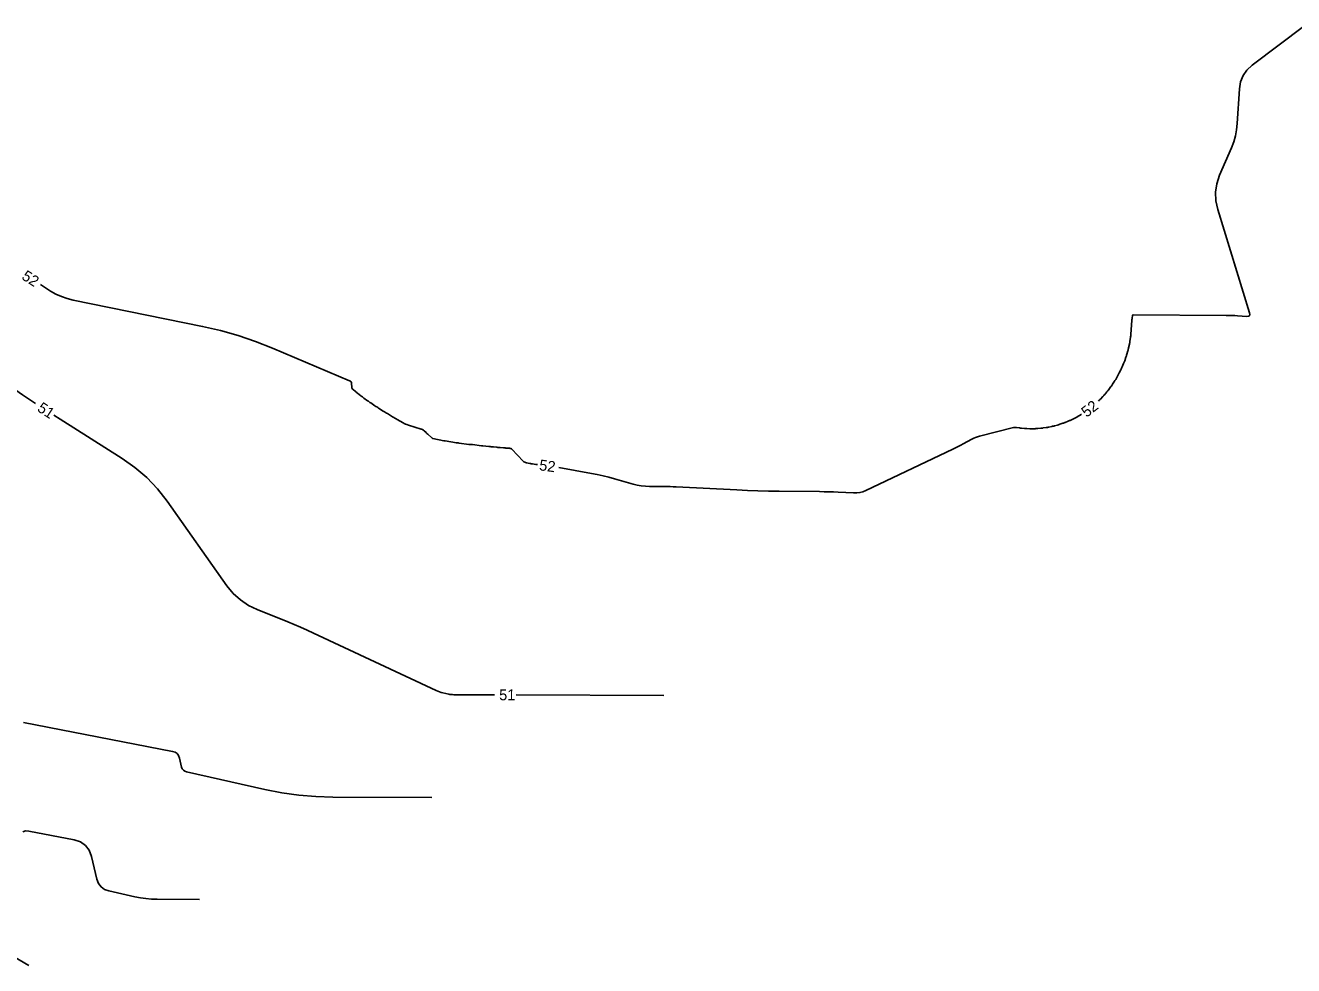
# Model space of a CAD drawing. Extents: x 2384780 to 2405861, y 547869 to 573706.
# Drawn here: x 2390960.6 to 2391194.9, y 552229.5 to 552403.1 of the extents above; entities that cross this region are included whole.
import ezdxf

# ---------------------------------------------------------------- set-up
doc = ezdxf.new("R2010")
doc.units = 0
doc.layers.add('Old_Level_60', color=7, linetype='Continuous')
doc.layers.add('Old_Level_61', color=7, linetype='Continuous')

msp = doc.modelspace()

# ---------------------------------------------------------------- linework, layer by layer
at = {"layer": 'Old_Level_60'}
for points in [[(2391158.852, 552333.71325), (2391158.9435, 552333.79925), (2391159.03925, 552333.8925), (2391159.1335, 552333.98725), (2391159.2265, 552334.08375), (2391159.6605, 552334.54125), (2391159.753, 552334.64), (2391159.84375, 552334.74025), (2391159.933, 552334.8415), (2391160.021, 552334.94425), (2391160.43225, 552335.43175), (2391160.5195, 552335.537), (2391160.60525, 552335.64325), (2391160.6895, 552335.75075), (2391160.77225, 552335.85975), (2391161.15825, 552336.37575), (2391161.24025, 552336.487), (2391161.32025, 552336.5995), (2391161.3985, 552336.71325), (2391161.475, 552336.82825), (2391161.83, 552337.372), (2391161.90525, 552337.489), (2391161.97875, 552337.607), (2391162.05075, 552337.72625), (2391162.12075, 552337.8465), (2391162.44725, 552338.41575), (2391162.51625, 552338.538), (2391162.5835, 552338.6615), (2391162.649, 552338.78575), (2391162.71275, 552338.91125), (2391163.0085, 552339.50375), (2391163.071, 552339.63125), (2391163.13125, 552339.75975), (2391163.1895, 552339.889), (2391163.24575, 552340.01925), (2391163.5045, 552340.6325), (2391163.55875, 552340.7645), (2391163.611, 552340.897), (2391163.66125, 552341.0305), (2391163.70925, 552341.16475), (2391163.92925, 552341.796), (2391163.97525, 552341.93175), (2391164.0195, 552342.06775), (2391164.06175, 552342.20475), (2391164.102, 552342.34225), (2391164.28675, 552342.99025), (2391164.32525, 552343.1295), (2391164.3615, 552343.26925), (2391164.3955, 552343.4095), (2391164.42725, 552343.55025), (2391164.57, 552344.20925), (2391164.5995, 552344.35075), (2391164.627, 552344.4925), (2391164.6525, 552344.63475), (2391164.676, 552344.77725), (2391164.78125, 552345.4485), (2391164.8025, 552345.5925), (2391164.8205, 552345.73675), (2391164.83575, 552345.8815), (2391164.84825, 552346.0265), (2391165.04475, 552348.64975), (2391165.0535, 552348.76175), (2391165.063, 552348.8735), (2391165.07325, 552348.985), (2391165.0845, 552349.09675), (2391165.122, 552349.461), (2391165.13875, 552349.5295), (2391165.17325, 552349.578), (2391165.22525, 552349.607), (2391165.295, 552349.6165), (2391182.47, 552349.53025), (2391182.99125, 552349.5235), (2391183.51225, 552349.5085), (2391184.03275, 552349.4855), (2391184.553, 552349.454), (2391186.252, 552349.338), (2391186.55725, 552349.36), (2391186.7445, 552349.47525), (2391186.814, 552349.684), (2391186.76575, 552349.986), (2391180.897, 552369.07675), (2391180.54725, 552370.6805), (2391180.4885, 552372.26825), (2391180.72075, 552373.84), (2391181.24425, 552375.3955), (2391183.43, 552380.4515), (2391183.849, 552381.54675), (2391184.1695, 552382.6655), (2391184.391, 552383.808), (2391184.514, 552384.97425), (2391184.91125, 552391.33075), (2391185.122, 552392.6255), (2391185.58325, 552393.78575), (2391186.29525, 552394.8115), (2391187.258, 552395.7025), (2391196.98475, 552403.06625)], [(2390922.6885, 552364.42325), (2390922.72475, 552364.3855), (2390922.761, 552364.34775), (2390922.79725, 552364.31025), (2390922.834, 552364.27275), (2390922.98375, 552364.11925), (2390923.0145, 552364.08525), (2390923.04225, 552364.04925), (2390923.067, 552364.01125), (2390923.08875, 552363.971), (2390924.46225, 552361.19125), (2390924.787, 552360.6215), (2390925.173, 552360.1035), (2390925.62025, 552359.63725), (2390926.1285, 552359.2225), (2390953.26225, 552339.646), (2390956.649, 552337.242), (2390960.072, 552334.89125), (2390962.486, 552333.28775)], [(2390963.38675, 552355.2105), (2390965.27575, 552354.01775), (2390966.253, 552353.46025), (2390967.26825, 552352.9975), (2390968.3215, 552352.6295), (2390969.41275, 552352.3565), (2390993.34125, 552347.492), (2390996.64575, 552346.7345), (2390999.9, 552345.81525), (2391003.10425, 552344.7345), (2391006.2585, 552343.49225), (2391020.501, 552337.47075), (2391020.66025, 552337.37975), (2391020.7775, 552337.25875), (2391020.8525, 552337.108), (2391020.8855, 552336.9275), (2391020.92475, 552336.2895), (2391020.94525, 552336.15875), (2391020.99, 552336.0405), (2391021.059, 552335.9345), (2391021.15225, 552335.841), (2391021.581, 552335.48525), (2391021.67325, 552335.4095), (2391021.76625, 552335.33475), (2391021.86, 552335.26075), (2391021.9545, 552335.18775), (2391022.60275, 552334.69275), (2391022.742, 552334.58725), (2391022.882, 552334.4825), (2391023.0225, 552334.37875), (2391023.164, 552334.27575), (2391023.84025, 552333.787), (2391023.9855, 552333.68275), (2391024.13175, 552333.5795), (2391024.2785, 552333.47775), (2391024.42625, 552333.37675), (2391025.20275, 552332.85075), (2391025.36975, 552332.73875), (2391025.53725, 552332.62775), (2391025.70575, 552332.518), (2391025.87475, 552332.4095), (2391026.7425, 552331.85775), (2391026.92875, 552331.74), (2391027.11575, 552331.6235), (2391027.3035, 552331.508), (2391027.49175, 552331.3935), (2391028.46025, 552330.8085), (2391028.66825, 552330.68375), (2391028.877, 552330.5605), (2391029.0865, 552330.43875), (2391029.297, 552330.31825), (2391030.3845, 552329.7), (2391030.6205, 552329.57425), (2391030.8625, 552329.462), (2391031.11, 552329.36325), (2391031.3635, 552329.278), (2391033.734, 552328.55125), (2391033.8795, 552328.4975), (2391034.0155, 552328.42775), (2391034.14225, 552328.342), (2391034.2595, 552328.2405), (2391034.62725, 552327.88325), (2391034.7065, 552327.80725), (2391034.787, 552327.7325), (2391034.8685, 552327.65875), (2391034.951, 552327.58625), (2391035.67575, 552326.958), (2391035.697, 552326.94), (2391035.71825, 552326.92225), (2391035.74, 552326.90475), (2391035.76175, 552326.8875), (2391035.8335, 552326.8315), (2391035.84925, 552326.8205), (2391035.866, 552326.8115), (2391035.88375, 552326.8045), (2391035.90225, 552326.7995), (2391037.9155, 552326.389), (2391037.93875, 552326.38475), (2391037.962, 552326.38175), (2391037.9855, 552326.3795), (2391038.00925, 552326.3785), (2391038.0865, 552326.3765), (2391038.103, 552326.37575), (2391038.1195, 552326.37425), (2391038.136, 552326.37225), (2391038.15225, 552326.36975), (2391040.2395, 552325.99275), (2391040.288, 552325.985), (2391040.3365, 552325.9795), (2391040.3855, 552325.97625), (2391040.4345, 552325.975), (2391040.59475, 552325.97475), (2391040.629, 552325.974), (2391040.66325, 552325.972), (2391040.6975, 552325.96875), (2391040.7315, 552325.96425), (2391042.5205, 552325.6925), (2391042.592, 552325.683), (2391042.6635, 552325.67675), (2391042.73525, 552325.6735), (2391042.80725, 552325.673)], [(2390965.84125, 552331.11), (2390967.02525, 552330.3495), (2390978.49975, 552323.10475), (2390980.86125, 552321.44975), (2390983.0285, 552319.58975), (2390985.001, 552317.5245), (2390986.779, 552315.254), (2390997.85625, 552299.6145), (2390999.0095, 552298.20425), (2391000.325, 552297.0005), (2391001.80325, 552296.00275), (2391003.444, 552295.2115), (2391009.06925, 552292.9635), (2391010.271, 552292.47325), (2391011.46525, 552291.9655), (2391012.65175, 552291.44075), (2391013.831, 552290.89875), (2391036.488, 552280.28425), (2391036.79425, 552280.15075), (2391037.10625, 552280.0345), (2391037.42425, 552279.93575), (2391037.74825, 552279.85425), (2391038.81625, 552279.616), (2391039.04575, 552279.57125), (2391039.27675, 552279.539), (2391039.509, 552279.5195), (2391039.74275, 552279.51225), (2391047.27975, 552279.48725)], [(2391154.713, 552330.6965), (2391155.234, 552330.9845), (2391155.34525, 552331.047), (2391155.45525, 552331.1115), (2391155.56425, 552331.1775), (2391155.672, 552331.2455), (2391155.6995, 552331.26325)], [(2391059.1765, 552321.45725), (2391065.19, 552320.344), (2391066.26525, 552320.1325), (2391067.33475, 552319.8965), (2391068.39875, 552319.63625), (2391069.45725, 552319.3515), (2391072.905, 552318.38225), (2391073.6475, 552318.19975), (2391074.397, 552318.068), (2391075.15375, 552317.98675), (2391075.91775, 552317.956), (2391078.58075, 552317.9375), (2391079.1515, 552317.93025), (2391079.722, 552317.91725), (2391080.292, 552317.89775), (2391080.86225, 552317.8725), (2391092.03325, 552317.31425), (2391093.997, 552317.226), (2391095.96125, 552317.157), (2391097.92625, 552317.1075), (2391099.8915, 552317.0775), (2391107.341, 552317.001), (2391108.203, 552316.98775), (2391109.0645, 552316.9655), (2391109.92575, 552316.93425), (2391110.787, 552316.89425), (2391113.59925, 552316.74925), (2391114.1945, 552316.7545), (2391114.7755, 552316.8325), (2391115.342, 552316.983), (2391115.89375, 552317.2065), (2391131.94925, 552324.8625), (2391132.43975, 552325.09975), (2391132.92775, 552325.34225), (2391133.413, 552325.58975), (2391133.8955, 552325.84275), (2391135.468, 552326.677), (2391135.809, 552326.84525), (2391136.15825, 552326.99225), (2391136.51575, 552327.118), (2391136.88125, 552327.2225), (2391143.15625, 552328.8145), (2391143.3, 552328.8435), (2391143.44425, 552328.8575), (2391143.5895, 552328.85675), (2391143.73525, 552328.841), (2391144.21275, 552328.7655), (2391144.315, 552328.75), (2391144.41775, 552328.73625), (2391144.5205, 552328.724), (2391144.6235, 552328.71325), (2391145.1725, 552328.66075), (2391145.29025, 552328.6505), (2391145.408, 552328.642), (2391145.526, 552328.63525), (2391145.644, 552328.63025), (2391146.181, 552328.612), (2391146.29625, 552328.60875), (2391146.41125, 552328.60725), (2391146.5265, 552328.607), (2391146.6415, 552328.6085), (2391147.18725, 552328.6195), (2391147.30425, 552328.623), (2391147.421, 552328.62825), (2391147.5375, 552328.6355), (2391147.654, 552328.64475), (2391148.205, 552328.6935), (2391148.32275, 552328.70475), (2391148.4405, 552328.7175), (2391148.55825, 552328.732), (2391148.6755, 552328.748), (2391149.2255, 552328.827), (2391149.34325, 552328.84475), (2391149.46075, 552328.86475), (2391149.57775, 552328.8865), (2391149.69425, 552328.91025), (2391150.2465, 552329.028), (2391150.36475, 552329.054), (2391150.4825, 552329.0815), (2391150.59975, 552329.11075), (2391150.71675, 552329.1415), (2391151.26525, 552329.28975), (2391151.38225, 552329.3225), (2391151.499, 552329.357), (2391151.61525, 552329.393), (2391151.73075, 552329.431), (2391152.276, 552329.6145), (2391152.3925, 552329.65475), (2391152.5085, 552329.69675), (2391152.6235, 552329.7405), (2391152.73825, 552329.78575), (2391153.2775, 552330.0045), (2391153.39275, 552330.05225), (2391153.507, 552330.10175), (2391153.6205, 552330.15325), (2391153.733, 552330.20675), (2391154.26425, 552330.464), (2391154.3775, 552330.51975), (2391154.49025, 552330.57725), (2391154.602, 552330.636), (2391154.713, 552330.6965)], [(2391042.80725, 552325.673), (2391043.04275, 552325.677), (2391043.093, 552325.677), (2391043.1435, 552325.675), (2391043.1935, 552325.6715), (2391043.24375, 552325.66625), (2391044.88175, 552325.46275), (2391044.90825, 552325.46), (2391044.9345, 552325.45825), (2391044.961, 552325.4575), (2391044.98775, 552325.45775), (2391045.0745, 552325.46), (2391045.093, 552325.46025), (2391045.11175, 552325.45975), (2391045.13025, 552325.45875), (2391045.14875, 552325.457), (2391046.254, 552325.3305), (2391046.45825, 552325.30775), (2391046.663, 552325.286), (2391046.8675, 552325.26525), (2391047.07225, 552325.2455), (2391047.74125, 552325.1825), (2391047.8845, 552325.16925), (2391048.028, 552325.1565), (2391048.17125, 552325.14375), (2391048.31475, 552325.1315), (2391048.9595, 552325.07725), (2391049.09775, 552325.066), (2391049.236, 552325.05525), (2391049.37425, 552325.045), (2391049.51275, 552325.0355), (2391050.0805, 552324.9975), (2391050.19775, 552324.97925), (2391050.3055, 552324.94125), (2391050.40375, 552324.88325), (2391050.493, 552324.80525), (2391052.57525, 552322.63675), (2391052.7115, 552322.51475), (2391052.86175, 552322.4185), (2391053.0255, 552322.34825), (2391053.203, 552322.30375), (2391053.805, 552322.2005), (2391053.93425, 552322.17875), (2391054.06325, 552322.1575), (2391054.1925, 552322.13675), (2391054.322, 552322.1165), (2391054.931, 552322.023), (2391055.0615, 552322.00325), (2391055.19225, 552321.98425), (2391055.213, 552321.98125)], [(2391051.27975, 552279.474), (2391078.59475, 552279.38325)], [(2390960.16675, 552254.22125), (2390960.657, 552254.35675), (2390961.2305, 552254.32275), (2390969.622, 552252.70225), (2390970.79, 552252.32425), (2390971.71175, 552251.68925), (2390972.38775, 552250.79675), (2390972.81775, 552249.647), (2390973.8205, 552245.47125), (2390974.12075, 552244.663), (2390974.592, 552244.02875), (2390975.234, 552243.568), (2390976.04675, 552243.28075), (2390980.825, 552242.215), (2390981.852, 552242.01475), (2390982.8855, 552241.87075), (2390983.925, 552241.78275), (2390984.971, 552241.75125), (2390992.784, 552241.72525)], [(2390942.04325, 552240.791), (2390942.437, 552240.52975), (2390943.28375, 552240.01275), (2390961.25075, 552229.498)]]:
    msp.add_lwpolyline(points, dxfattribs=at)
at = {"layer": 'Old_Level_61'}
msp.add_lwpolyline([(2390960.27075, 552274.35175), (2390987.79875, 552269.036), (2390988.268, 552268.88425), (2390988.63825, 552268.629), (2390988.90975, 552268.27075), (2390989.08225, 552267.809), (2390989.48525, 552266.13175), (2390989.60575, 552265.807), (2390989.795, 552265.55225), (2390990.05275, 552265.36725), (2390990.37925, 552265.252), (2391004.86525, 552262.02075), (2391007.97875, 552261.41375), (2391011.1115, 552260.977), (2391014.26325, 552260.71075), (2391017.434, 552260.615), (2391035.6895, 552260.55425)], dxfattribs=at)

# ---------------------------------------------------------------- texts
at = {"layer": 'Old_Level_60'}
for s, rotation, p in [('52', 327.524275, (2390959.78375, 552356.30975)), ('51', 327.0128333, (2390962.66275, 552331.96925)), ('52', 37.8537667, (2391156.6675, 552330.615)), ('52', 352.4668306, (2391055.451, 552320.9585)), ('51', 359.8097778, (2391048.14275, 552278.4845))]:
    msp.add_text(s, height=2, rotation=rotation, dxfattribs=at).set_placement(p)

doc.saveas('drawing.dxf')
